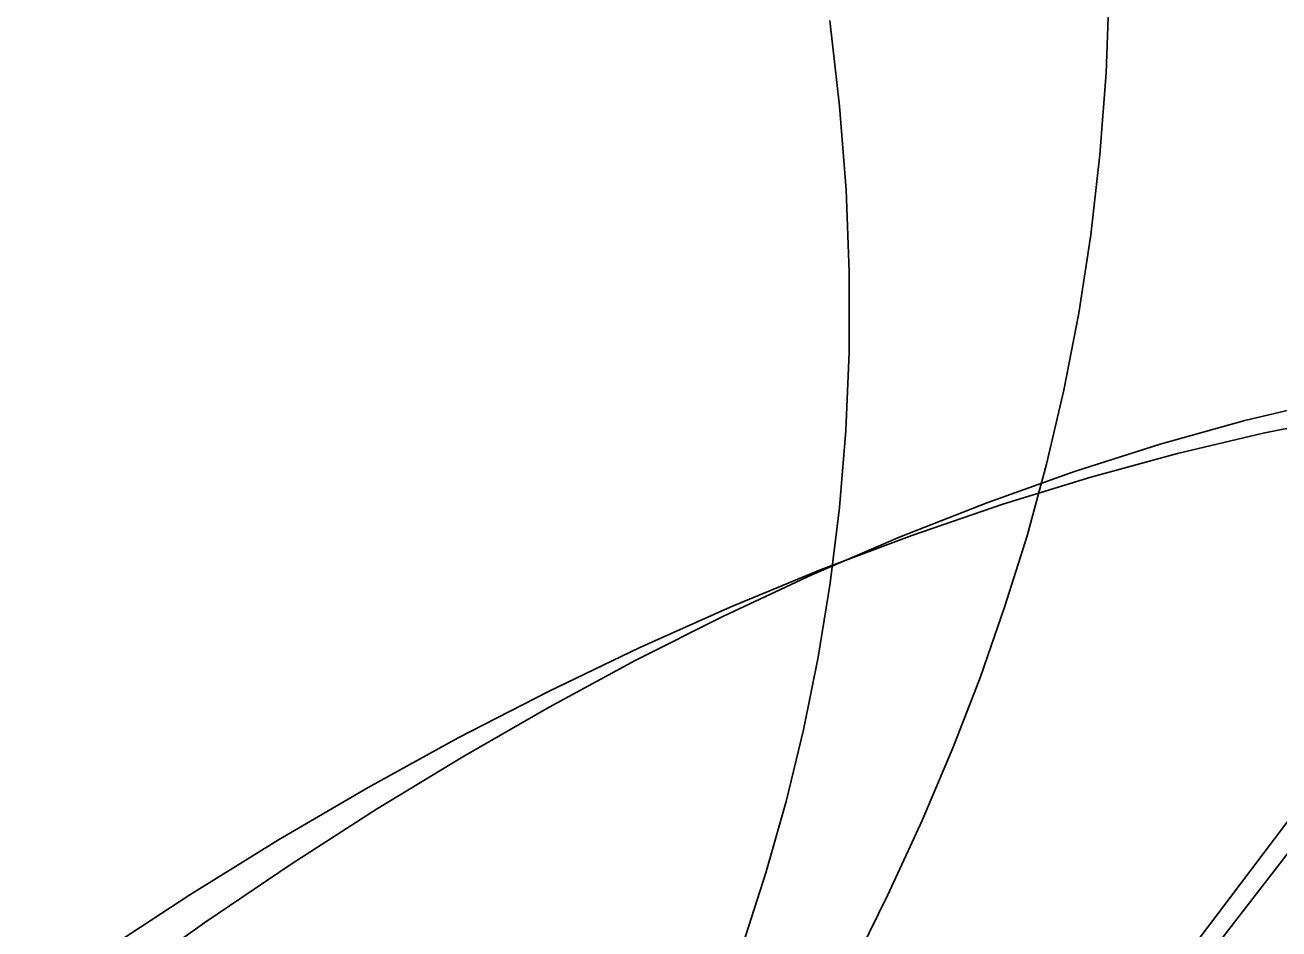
# Model space of a CAD drawing. Extents: x 973688 to 979179, y 703586 to 707602.
# Drawn here: x 974037.09 to 974064.51, y 707345.76 to 707365.54 of the extents above; entities that cross this region are included whole.
import ezdxf

# ---------------------------------------------------------------- set-up
doc = ezdxf.new("R2010")
doc.units = 0
doc.layers.add('0-NPLT', color=7, linetype='Continuous')
doc.layers.add('NO PLOT', color=7, linetype='Continuous')

msp = doc.modelspace()

# ---------------------------------------------------------------- linework, layer by layer
at = {"layer": '0-NPLT'}
for p, q in [((974059.192, 707340.286), (974076.753, 707363.011)), ((974059.192, 707340.286), (974076.753, 707363.011)), ((974012.821, 707279.374), (974071.206, 707356.741)), ((974012.821, 707279.374), (974071.206, 707356.741))]:
    msp.add_line(p, q, dxfattribs=at)
for points in [[(974055.139, 707344.846), (974055.958, 707346.504), (974056.707, 707348.135), (974057.384, 707349.737), (974057.981, 707351.281), (974058.519, 707352.821), (974059.001, 707354.367), (974059.429, 707355.935), (974059.806, 707357.553), (974060.131, 707359.234), (974060.395, 707360.95), (974060.595, 707362.703), (974060.729, 707364.495), (974060.797, 707366.326)], [(974055.139, 707344.846), (974055.958, 707346.504), (974056.707, 707348.135), (974057.384, 707349.737), (974057.981, 707351.281), (974058.519, 707352.821), (974059.001, 707354.367), (974059.429, 707355.935), (974059.806, 707357.553), (974060.131, 707359.234), (974060.395, 707360.95), (974060.595, 707362.703), (974060.729, 707364.495), (974060.797, 707366.326)], [(974052.787, 707345.423), (974053.29, 707346.986), (974053.731, 707348.546), (974054.113, 707350.116), (974054.436, 707351.709), (974054.699, 707353.329), (974054.9, 707354.98), (974055.037, 707356.665), (974055.108, 707358.385), (974055.11, 707360.143), (974055.043, 707361.938), (974054.903, 707363.77), (974054.69, 707365.638)], [(974052.787, 707345.423), (974053.29, 707346.986), (974053.731, 707348.546), (974054.113, 707350.116), (974054.436, 707351.709), (974054.699, 707353.329), (974054.9, 707354.98), (974055.037, 707356.665), (974055.108, 707358.385), (974055.11, 707360.143), (974055.043, 707361.938), (974054.903, 707363.77), (974054.69, 707365.638)], [(974065.59, 707357.321), (974063.767, 707356.884), (974061.916, 707356.367), (974060.04, 707355.772), (974058.142, 707355.096), (974056.227, 707354.343), (974054.298, 707353.511), (974052.36, 707352.604), (974050.446, 707351.639), (974048.551, 707350.617), (974046.66, 707349.53), (974044.776, 707348.384), (974042.906, 707347.181), (974041.018, 707345.9), (974039.138, 707344.556), (974037.279, 707343.159), (974035.443, 707341.712)], [(974065.59, 707357.321), (974063.767, 707356.884), (974061.916, 707356.367), (974060.04, 707355.772), (974058.142, 707355.096), (974056.227, 707354.343), (974054.298, 707353.511), (974052.36, 707352.604), (974050.446, 707351.639), (974048.551, 707350.617), (974046.66, 707349.53), (974044.776, 707348.384), (974042.906, 707347.181), (974041.018, 707345.9), (974039.138, 707344.556), (974037.279, 707343.159), (974035.443, 707341.712)]]:
    msp.add_lwpolyline(points, dxfattribs=at)
at = {"layer": 'NO PLOT'}
msp.add_lwpolyline([(974066, 707356.978), (974064.168, 707356.608), (974062.295, 707356.163), (974060.393, 707355.645), (974058.469, 707355.054), (974056.485, 707354.374), (974054.498, 707353.625), (974052.508, 707352.805), (974050.52, 707351.916), (974048.535, 707350.96), (974046.557, 707349.94), (974044.589, 707348.856), (974042.633, 707347.712), (974040.691, 707346.508), (974038.765, 707345.248), (974036.858, 707343.932)], dxfattribs=at)

doc.saveas('drawing.dxf')
